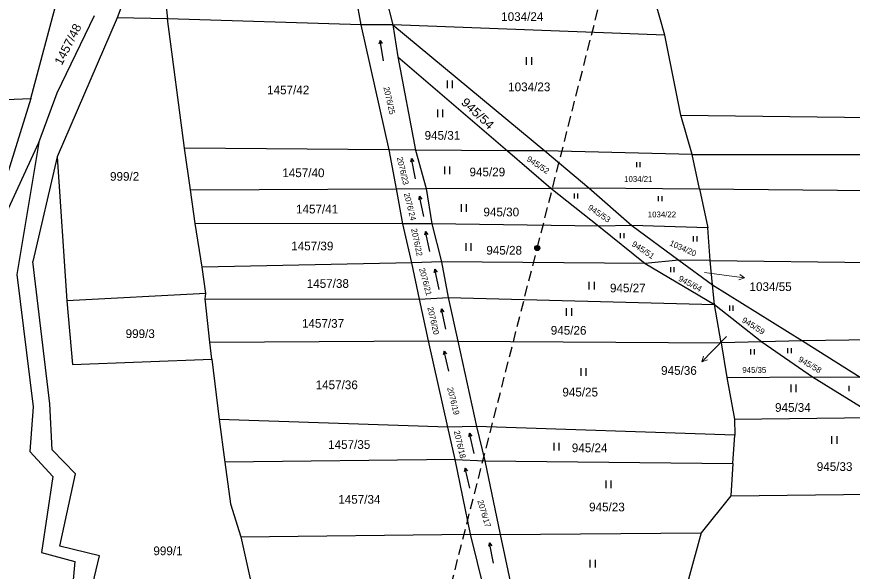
# Model space of a CAD drawing. Extents: x -820420 to -815896, y -1105820 to -1103643.
# Drawn here: x -818393.8 to -818231, y -1104687.6 to -1104579.4 of the extents above; entities that cross this region are included whole.
import ezdxf
from ezdxf.enums import TextEntityAlignment as Align

# ---------------------------------------------------------------- set-up
doc = ezdxf.new("R2010")
doc.units = 0
doc.header["$LTSCALE"] = 0.68
doc.linetypes.add('MEDIUM_DASHED', pattern=[4.5, 3, -1.5])
for name, color, linetype, lineweight in [('1', 7, 'Continuous', 25), ('3', 7, 'Continuous', 25), ('6', 7, 'Continuous', 25), ('7', 7, 'Continuous', 13)]:
    doc.layers.add(name, color=color, linetype=linetype, lineweight=lineweight)
doc.layers.add('2', color=7, linetype='Continuous')

msp = doc.modelspace()

# ---------------------------------------------------------------- linework, layer by layer
at = {"layer": '1'}
for p, q in [((-818361.28, -1104543.79), (-818374.22, -1104579.64)), ((-818365.54, -1104569.6), (-818364.46, -1104579.82)), ((-818326.67, -1104581), (-818328.55, -1104570.82)), ((-818323.1, -1104571.04), (-818320.52, -1104581)), ((-818391.09, -1104595.37), (-818385.75, -1104575.41)), ((-818267.52, -1104583.01), (-818269.99, -1104574.05)), ((-818385.92, -1104594.27), (-818378.66, -1104579.17)), ((-818374.22, -1104579.64), (-818385.91, -1104606.71)), ((-818364.46, -1104579.82), (-818374.22, -1104579.64)), ((-818361.11, -1104605.07), (-818364.46, -1104579.82)), ((-818326.67, -1104581), (-818364.46, -1104579.82)), ((-818321.2, -1104605.39), (-818326.67, -1104581)), ((-818320.52, -1104581), (-818326.67, -1104581)), ((-818267.52, -1104583.01), (-818320.52, -1104581)), ((-818320.52, -1104581), (-818290.9, -1104605.57)), ((-818320.52, -1104581), (-818319.55, -1104587.25)), ((-818264.42, -1104598.63), (-818267.52, -1104583.01)), ((-818319.55, -1104587.25), (-818316.07, -1104605.47)), ((-818319.55, -1104587.25), (-818298.17, -1104605.56)), ((-818389.51, -1104603.95), (-818385.92, -1104594.27)), ((-818502.12, -1104599.98), (-818391.09, -1104595.37)), ((-818391.09, -1104595.37), (-818399.68, -1104623.01)), ((-818264.42, -1104598.63), (-818177.49, -1104599.69)), ((-818262.2, -1104606.27), (-818264.42, -1104598.63)), ((-818398.18, -1104622.76), (-818389.51, -1104603.95)), ((-818389.51, -1104603.95), (-818393.78, -1104629.67)), ((-818321.2, -1104605.39), (-818361.11, -1104605.07)), ((-818359.95, -1104613.16), (-818361.11, -1104605.07)), ((-818316.07, -1104605.47), (-818321.2, -1104605.39)), ((-818319.83, -1104612.98), (-818321.2, -1104605.39)), ((-818316.07, -1104605.47), (-818314.02, -1104612.9)), ((-818298.17, -1104605.56), (-818316.07, -1104605.47)), ((-818298.17, -1104605.56), (-818289.7, -1104612.83)), ((-818290.9, -1104605.57), (-818298.17, -1104605.56)), ((-818262.2, -1104606.27), (-818290.9, -1104605.57)), ((-818290.9, -1104605.57), (-818282.35, -1104612.76)), ((-818262.2, -1104606.27), (-818177.09, -1104606.27)), ((-818260.78, -1104613), (-818262.2, -1104606.27)), ((-818385.91, -1104606.71), (-818390.69, -1104627.16)), ((-818385.91, -1104606.71), (-818384.07, -1104634.81)), ((-818319.83, -1104612.98), (-818314.02, -1104612.9)), ((-818314.02, -1104612.9), (-818289.7, -1104612.83)), ((-818314.02, -1104612.9), (-818312.91, -1104619.8)), ((-818289.7, -1104612.83), (-818282.35, -1104612.76)), ((-818289.7, -1104612.83), (-818280.38, -1104620.28)), ((-818282.35, -1104612.76), (-818260.78, -1104613)), ((-818282.35, -1104612.76), (-818273.91, -1104620.16)), ((-818359.95, -1104613.16), (-818319.83, -1104612.98)), ((-818359.02, -1104619.75), (-818359.95, -1104613.16)), ((-818318.55, -1104619.8), (-818319.83, -1104612.98)), ((-818260.78, -1104613), (-818259.14, -1104620.57)), ((-818260.78, -1104613), (-818176.54, -1104613.71)), ((-818357.68, -1104628.25), (-818359.02, -1104619.75)), ((-818318.55, -1104619.8), (-818359.02, -1104619.75)), ((-818312.91, -1104619.8), (-818318.55, -1104619.8)), ((-818316.84, -1104627.41), (-818318.55, -1104619.8)), ((-818280.38, -1104620.28), (-818312.91, -1104619.8)), ((-818312.91, -1104619.8), (-818311.03, -1104627.24)), ((-818273.91, -1104620.16), (-818280.38, -1104620.28)), ((-818280.38, -1104620.28), (-818271.33, -1104627.55)), ((-818259.14, -1104620.57), (-818273.91, -1104620.16)), ((-818273.91, -1104620.16), (-818264.75, -1104626.91)), ((-818258.64, -1104626.97), (-818259.14, -1104620.57)), ((-818387.35, -1104654.93), (-818390.69, -1104627.16)), ((-818316.84, -1104627.41), (-818357.68, -1104628.25)), ((-818311.03, -1104627.24), (-818316.84, -1104627.41)), ((-818315.3, -1104634.51), (-818316.84, -1104627.41)), ((-818311.03, -1104627.24), (-818309.74, -1104634.17)), ((-818271.33, -1104627.55), (-818311.03, -1104627.24)), ((-818264.75, -1104626.91), (-818271.33, -1104627.55)), ((-818271.33, -1104627.55), (-818257.8, -1104635.52)), ((-818258.64, -1104626.97), (-818264.75, -1104626.91)), ((-818264.75, -1104626.91), (-818258.2, -1104631.7)), ((-818258.64, -1104626.97), (-818175.65, -1104628.02)), ((-818258.2, -1104631.7), (-818258.64, -1104626.97)), ((-818356.93, -1104633.38), (-818357.68, -1104628.25)), ((-818393.78, -1104629.67), (-818390.6, -1104655.52)), ((-818257.8, -1104635.52), (-818258.2, -1104631.7)), ((-818258.2, -1104631.7), (-818240.67, -1104642.61)), ((-818356.93, -1104633.38), (-818384.07, -1104634.81)), ((-818357.1, -1104634.42), (-818356.93, -1104633.38)), ((-818384.07, -1104634.81), (-818382.95, -1104647.25)), ((-818357.1, -1104634.42), (-818315.3, -1104634.51)), ((-818356.18, -1104642.92), (-818357.1, -1104634.42)), ((-818315.3, -1104634.51), (-818309.74, -1104634.17)), ((-818313.59, -1104642.64), (-818315.3, -1104634.51)), ((-818309.74, -1104634.17), (-818257.8, -1104635.52)), ((-818309.74, -1104634.17), (-818307.86, -1104642.72)), ((-818257.8, -1104635.52), (-818248.57, -1104642.84)), ((-818256.55, -1104643), (-818257.8, -1104635.52)), ((-818173.65, -1104641.67), (-818240.67, -1104642.61)), ((-818356.18, -1104642.92), (-818313.59, -1104642.64)), ((-818355.82, -1104646.21), (-818356.18, -1104642.92)), ((-818309.83, -1104659.44), (-818313.59, -1104642.64)), ((-818313.59, -1104642.64), (-818307.86, -1104642.72)), ((-818307.86, -1104642.72), (-818304.19, -1104659.35)), ((-818307.86, -1104642.72), (-818256.55, -1104643)), ((-818248.57, -1104642.84), (-818256.55, -1104643)), ((-818256.55, -1104643), (-818255.44, -1104649.78)), ((-818240.67, -1104642.61), (-818248.57, -1104642.84)), ((-818248.57, -1104642.84), (-818238.7, -1104649.63)), ((-818240.67, -1104642.61), (-818229.46, -1104649.71)), ((-818382.95, -1104647.25), (-818355.82, -1104646.21)), ((-818355.82, -1104646.21), (-818354.35, -1104657.95)), ((-818255.44, -1104649.78), (-818238.7, -1104649.63)), ((-818255.44, -1104649.78), (-818253.9, -1104657.91)), ((-818238.7, -1104649.63), (-818225.89, -1104657.59)), ((-818238.7, -1104649.63), (-818229.46, -1104649.71)), ((-818386.92, -1104663.87), (-818387.35, -1104654.93)), ((-818390.6, -1104655.52), (-818391.27, -1104664.2)), ((-818309.83, -1104659.44), (-818354.35, -1104657.95)), ((-818354.35, -1104657.95), (-818353.24, -1104666.3)), ((-818253.9, -1104657.91), (-818225.89, -1104657.59)), ((-818253.9, -1104657.91), (-818253.86, -1104661)), ((-818304.19, -1104659.35), (-818309.83, -1104659.44)), ((-818308.38, -1104665.77), (-818309.83, -1104659.44)), ((-818304.19, -1104659.35), (-818302.56, -1104666.02)), ((-818253.86, -1104661), (-818304.19, -1104659.35)), ((-818254.26, -1104666.54), (-818253.86, -1104661)), ((-818391.27, -1104664.2), (-818386.76, -1104669.11)), ((-818308.38, -1104665.77), (-818353.24, -1104666.3)), ((-818353.24, -1104666.3), (-818352.17, -1104674.4)), ((-818308.38, -1104665.77), (-818302.56, -1104666.02)), ((-818305.36, -1104680.35), (-818308.38, -1104665.77)), ((-818302.56, -1104666.02), (-818254.26, -1104666.54)), ((-818302.56, -1104666.02), (-818299.57, -1104680.4)), ((-818254.26, -1104666.54), (-818254.67, -1104672.84)), ((-818386.76, -1104669.11), (-818389.01, -1104683.95)), ((-818254.67, -1104672.84), (-818260.44, -1104680.08)), ((-818254.67, -1104672.84), (-818198.6, -1104672.29)), ((-818352.17, -1104674.4), (-818350.11, -1104680.89)), ((-818350.11, -1104680.89), (-818305.36, -1104680.35)), ((-818350.11, -1104680.89), (-818346.49, -1104697.55)), ((-818305.36, -1104680.35), (-818299.57, -1104680.4)), ((-818301.33, -1104696.66), (-818305.36, -1104680.35)), ((-818299.57, -1104680.4), (-818260.44, -1104680.08)), ((-818299.57, -1104680.4), (-818296.16, -1104696.56)), ((-818260.44, -1104680.08), (-818262.87, -1104689.1)), ((-818377.67, -1104684.56), (-818385.39, -1104682.68)), ((-818389.01, -1104683.95), (-818382.49, -1104685.69)), ((-818379.93, -1104693.92), (-818377.67, -1104684.56)), ((-818382.49, -1104685.69), (-818383.08, -1104691.86))]:
    msp.add_line(p, q, dxfattribs=at)
msp.add_lwpolyline([(-818385.39, -1104682.68), (-818382.36, -1104668.55), (-818386.92, -1104663.87)], dxfattribs=at)
at = {"layer": '3'}
for p, q in [((-818323.015, -1104584.058), (-818322.571, -1104584.645)), ((-818294.441, -1104588.77), (-818294.441, -1104587.27)), ((-818293.44, -1104588.77), (-818293.44, -1104587.27)), ((-818309.871, -1104593.36), (-818309.871, -1104591.86)), ((-818308.87, -1104593.36), (-818308.87, -1104591.86)), ((-818311.751, -1104599), (-818311.751, -1104597.5)), ((-818310.75, -1104599), (-818310.75, -1104597.5)), ((-818316.905, -1104607.071), (-818316.44, -1104607.642)), ((-818272.972, -1104608.78), (-818272.972, -1104607.775)), ((-818272.302, -1104608.78), (-818272.302, -1104607.775)), ((-818310.411, -1104610.12), (-818310.411, -1104608.62)), ((-818309.41, -1104610.12), (-818309.41, -1104608.62)), ((-818315.335, -1104614.431), (-818314.87, -1104615.002)), ((-818285.132, -1104614.87), (-818285.132, -1104613.865)), ((-818284.462, -1104614.87), (-818284.462, -1104613.865)), ((-818268.722, -1104615.4), (-818268.722, -1104614.395)), ((-818268.052, -1104615.4), (-818268.052, -1104614.395)), ((-818307.131, -1104617.47), (-818307.131, -1104615.97)), ((-818306.13, -1104617.47), (-818306.13, -1104615.97)), ((-818314.145, -1104621.291), (-818313.68, -1104621.862)), ((-818276.132, -1104622.61), (-818276.132, -1104621.605)), ((-818275.462, -1104622.61), (-818275.462, -1104621.605)), ((-818261.892, -1104623.23), (-818261.892, -1104622.225)), ((-818261.222, -1104623.23), (-818261.222, -1104622.225)), ((-818306.231, -1104625.06), (-818306.231, -1104623.56)), ((-818305.23, -1104625.06), (-818305.23, -1104623.56)), ((-818312.335, -1104628.681), (-818311.87, -1104629.252)), ((-818266.352, -1104629.24), (-818266.352, -1104628.235)), ((-818265.682, -1104629.24), (-818265.682, -1104628.235)), ((-818282.241, -1104632.64), (-818282.241, -1104631.14)), ((-818281.24, -1104632.64), (-818281.24, -1104631.14)), ((-818311.055, -1104636.421), (-818310.59, -1104636.992)), ((-818286.661, -1104637.73), (-818286.661, -1104636.23)), ((-818285.66, -1104637.73), (-818285.66, -1104636.23)), ((-818254.832, -1104636.75), (-818254.832, -1104635.745)), ((-818254.162, -1104636.75), (-818254.162, -1104635.745)), ((-818310.519, -1104644.629), (-818310.045, -1104645.191)), ((-818250.722, -1104645.27), (-818250.722, -1104644.265)), ((-818250.052, -1104645.27), (-818250.052, -1104644.265)), ((-818243.512, -1104645.04), (-818243.512, -1104644.035)), ((-818242.842, -1104645.04), (-818242.842, -1104644.035)), ((-818283.841, -1104649.44), (-818283.841, -1104647.94)), ((-818282.84, -1104649.44), (-818282.84, -1104647.94)), ((-818242.911, -1104652.66), (-818242.911, -1104651.16)), ((-818241.91, -1104652.66), (-818241.91, -1104651.16)), ((-818231.572, -1104652.44), (-818231.572, -1104651.435)), ((-818305.589, -1104660.669), (-818305.115, -1104661.231)), ((-818234.931, -1104662.71), (-818234.931, -1104661.21)), ((-818233.93, -1104662.71), (-818233.93, -1104661.21)), ((-818289.091, -1104664.05), (-818289.091, -1104662.55)), ((-818288.09, -1104664.05), (-818288.09, -1104662.55)), ((-818306.439, -1104667.449), (-818305.965, -1104668.011)), ((-818278.961, -1104671.39), (-818278.961, -1104669.89)), ((-818277.96, -1104671.39), (-818277.96, -1104669.89)), ((-818301.66, -1104682.065), (-818301.205, -1104682.643)), ((-818282.031, -1104686.86), (-818282.031, -1104685.36)), ((-818281.03, -1104686.86), (-818281.03, -1104685.36))]:
    msp.add_line(p, q, dxfattribs=at)
for points in [[(-818322.317, -1104588.017), (-818323.015, -1104584.058), (-818323.233, -1104584.761)], [(-818316.069, -1104611.004), (-818316.905, -1104607.071), (-818317.097, -1104607.782)], [(-818314.499, -1104618.364), (-818315.335, -1104614.431), (-818315.527, -1104615.142)], [(-818313.309, -1104625.224), (-818314.145, -1104621.291), (-818314.337, -1104622.002)], [(-818311.499, -1104632.614), (-818312.335, -1104628.681), (-818312.527, -1104629.392)], [(-818310.219, -1104640.354), (-818311.055, -1104636.421), (-818311.247, -1104637.132)], [(-818309.615, -1104648.546), (-818310.519, -1104644.629), (-818310.699, -1104645.343)], [(-818304.685, -1104664.586), (-818305.589, -1104660.669), (-818305.769, -1104661.383)], [(-818305.535, -1104671.366), (-818306.439, -1104667.449), (-818306.619, -1104668.163)], [(-818300.893, -1104686.011), (-818301.66, -1104682.065), (-818301.865, -1104682.771)]]:
    msp.add_lwpolyline(points, dxfattribs=at)
at = {"layer": '6', "linetype": 'MEDIUM_DASHED'}
for p, q in [((-818292.37, -1104624.54), (-818269.18, -1104533.35)), ((-818317.47, -1104722.85), (-818292.37, -1104624.54))]:
    msp.add_line(p, q, dxfattribs=at)
at = {"layer": '6'}
for radius in [0.5, 0.4, 0.3, 0.2, 0.1]:
    msp.add_circle((-818292.3734, -1104624.5399), radius, dxfattribs=at)
at = {"layer": '7'}
for p, q in [((-818251.998, -1104630.358), (-818252.92, -1104629.722)), ((-818260.275, -1104646.709), (-818259.219, -1104646.336))]:
    msp.add_line(p, q, dxfattribs=at)
for points in [[(-818259.75, -1104629.29), (-818254.97, -1104629.94), (-818251.998, -1104630.358), (-818253.06, -1104630.714)], [(-818255.51, -1104641.81), (-818258.19, -1104644.55), (-818260.275, -1104646.709), (-818259.939, -1104645.64)]]:
    msp.add_lwpolyline(points, dxfattribs=at)

# ---------------------------------------------------------------- texts
at = {"layer": '2'}
for s, height, p in [('1034/24', 1.7, (-818295.289, -1104580.245)), ('1457/42', 1.7, (-818340.909, -1104594.545)), ('1034/23', 1.7, (-818293.929, -1104593.945)), ('945/31', 1.7, (-818310.85, -1104603.405)), ('999/2', 1.7, (-818372.79, -1104611.405)), ('1457/40', 1.7, (-818337.949, -1104610.705)), ('945/29', 1.7, (-818302.1, -1104610.545)), ('1034/21', 1.139, (-818272.679, -1104611.634)), ('1457/41', 1.7, (-818335.279, -1104617.785)), ('945/30', 1.7, (-818299.38, -1104618.355)), ('1034/22', 1.139, (-818268.069, -1104618.554)), ('1457/39', 1.7, (-818336.209, -1104624.985)), ('945/28', 1.7, (-818298.82, -1104625.815)), ('1457/38', 1.7, (-818333.189, -1104632.305)), ('945/27', 1.7, (-818274.72, -1104633.175)), ('1457/37', 1.7, (-818334.119, -1104640.085)), ('999/3', 1.7, (-818369.75, -1104642.085)), ('945/26', 1.7, (-818286.26, -1104641.435)), ('945/35', 1.139, (-818250.07, -1104648.884)), ('1457/36', 1.7, (-818331.449, -1104652.065)), ('945/25', 1.7, (-818284, -1104653.485)), ('945/34', 1.7, (-818242.55, -1104656.485)), ('1457/35', 1.7, (-818329.019, -1104663.715)), ('945/24', 1.7, (-818282.16, -1104664.355)), ('945/33', 1.7, (-818234.42, -1104668.015)), ('1457/34', 1.7, (-818327.039, -1104674.405)), ('945/23', 1.7, (-818278.79, -1104675.895)), ('999/1', 1.7, (-818364.34, -1104684.445))]:
    msp.add_text(s, height=height, dxfattribs=at).set_placement(p, align=Align.CENTER)
for s, height, rotation, width, p in [('1457/48', 1.7, 63, 1.05, (-818383.0811, -1104585.1764)), ('945/54', 1.7, 317, 1.1, (-818304.5547, -1104598.9053)), ('945/52', 1.14, 326, 1.05, (-818292.5267, -1104608.7952)), ('945/53', 1.139, 326, 1.05, (-818280.5965, -1104618.2751)), ('945/51', 1.139, 326, 1.05, (-818272.0365, -1104625.3851)), ('945/64', 1.139, 332, 1.05, (-818262.8274, -1104631.9737)), ('945/59', 1.139, 328, 1.05, (-818250.5368, -1104640.1967)), ('945/58', 1.139, 330, 1.05, (-818239.4967, -1104647.7899))]:
    msp.add_text(s, height=height, rotation=rotation, dxfattribs=dict(at, width=width)).set_placement(p, align=Align.CENTER)
for s, height, rotation, p in [('2076/25', 1.139, 283, (-818321.7414, -1104595.8889)), ('2076/23', 1.14, 283, (-818319.1119, -1104609.5993)), ('2076/24', 1.14, 284, (-818317.7088, -1104616.5991)), ('2076/22', 1.14, 282, (-818316.385, -1104623.5195)), ('1034/20', 1.139, 336, (-818264.1876, -1104625.0919)), ('2076/21', 1.14, 285, (-818314.6949, -1104631.2485)), ('2076/20', 1.14, 283, (-818313.1719, -1104638.8393)), ('2076/19', 1.139, 284, (-818309.2685, -1104654.5082)), ('2076/18', 1.139, 283, (-818307.9914, -1104662.9689)), ('2076/17', 1.139, 287, (-818303.2556, -1104676.4775))]:
    msp.add_text(s, height=height, rotation=rotation, dxfattribs=at).set_placement(p, align=Align.CENTER)
msp.add_text('1034/55', height=1.7, dxfattribs=at).set_placement((-818251, -1104632.915))
msp.add_text('945/36', height=1.7, dxfattribs=at).set_placement((-818261.279, -1104649.265), align=Align.RIGHT)

doc.saveas('drawing.dxf')
